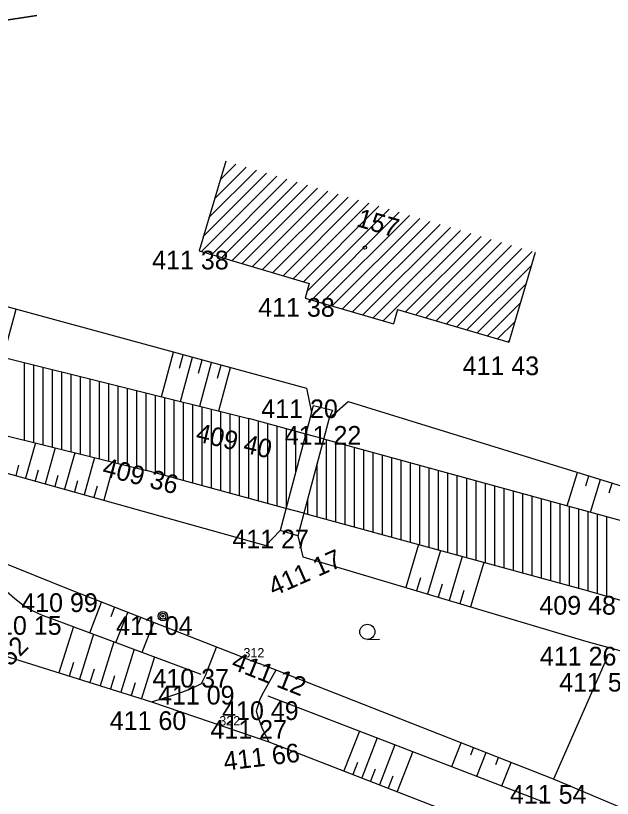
# Model space of a CAD drawing. Extents: x -559180 to -551373, y -1076947 to -1072071.
# Drawn here: x -555055.03 to -555023.13, y -1073249.95 to -1073208.09 of the extents above; entities that cross this region are included whole.
import ezdxf

# ---------------------------------------------------------------- set-up
doc = ezdxf.new("R2010")
doc.units = 0
for name, color, linetype in [('12_PLOTY', 7, 'Continuous'), ('14_BUDOVY', 7, 'Continuous'), ('17_KOMUNIKACE', 7, 'Continuous'), ('18_POLOHOPIS', 7, 'Continuous'), ('1_VODA_ZN', 7, 'Continuous'), ('20_EL_ZN', 7, 'Continuous'), ('26_SRAFY', 7, 'Continuous'), ('27_HRANA_PATA', 7, 'Continuous'), ('28_VODA', 7, 'Continuous'), ('32', 7, 'Continuous'), ('3_BODY', 7, 'Continuous'), ('45_ZN_KULTURY', 7, 'Continuous'), ('47_ZN_STAV_OBJ$', 7, 'Continuous'), ('54_C_POPISNA', 7, 'Continuous'), ('6_VYSKY', 7, 'Continuous')]:
    doc.layers.add(name, color=color, linetype=linetype)

# ---------------------------------------------------------------- blocks, each defined once
blk = doc.blocks.new('POINT_DISPLAY')
blk.add_line((0, 0), (0, 0))
blk = doc.blocks.new('SLDP')
at = {"layer": '20_EL_ZN'}
for radius in [0.25, 0.158, 0.05]:
    blk.add_circle((0, 0), radius, dxfattribs=at)
blk = doc.blocks.new('BZ')
at = {"layer": '47_ZN_STAV_OBJ$'}
blk.add_circle((0, 0), 0.0875, dxfattribs=at)
blk = doc.blocks.new('ZAHRAD')
at = {"layer": '45_ZN_KULTURY'}
blk.add_line((0, 0), (0.65, 0.003), dxfattribs=at)
blk.add_circle((0, 0.403), 0.403, dxfattribs=at)

msp = doc.modelspace()

# ---------------------------------------------------------------- linework, layer by layer
at = {"layer": '12_PLOTY'}
for p, q in [((-555061.61, -1073209.26), (-555053.898, -1073208.089)), ((-555053.898, -1073208.089), (-555061.61, -1073209.26)), ((-555052.03, -1073238.84), (-555061.25, -1073235.1)), ((-555042.96, -1073242.38), (-555052.03, -1073238.84)), ((-555042.96, -1073242.38), (-555042.01, -1073242.74)), ((-555023.39, -1073242.37), (-555026.27, -1073248.92)), ((-555026.27, -1073248.92), (-555042.01, -1073242.74)), ((-555001.79, -1073259.3), (-555026.27, -1073248.92))]:
    msp.add_line(p, q, dxfattribs=at)
at = {"layer": '14_BUDOVY'}
for p, q in [((-555043.804, -1073215.868), (-555045.23, -1073220.66)), ((-555045.23, -1073220.66), (-555039.35, -1073222.41)), ((-555027.257, -1073220.751), (-555028.66, -1073225.55)), ((-555039.35, -1073222.41), (-555039.56, -1073223.19)), ((-555039.56, -1073223.19), (-555034.84, -1073224.57)), ((-555034.617, -1073223.808), (-555034.84, -1073224.57)), ((-555034.617, -1073223.808), (-555028.66, -1073225.55))]:
    msp.add_line(p, q, dxfattribs=at)
at = {"layer": '17_KOMUNIKACE'}
for p, q in [((-555056.69, -1073241.99), (-555047.78, -1073244.78)), ((-555047.78, -1073244.78), (-555041.5, -1073246.92)), ((-555041.5, -1073246.92), (-555027.68, -1073252.29))]:
    msp.add_line(p, q, dxfattribs=at)
at = {"layer": '18_POLOHOPIS'}
for p, q in [((-555039.48, -1073228.02), (-555039.21, -1073229.31)), ((-555039.21, -1073229.31), (-555039.11, -1073228.93)), ((-555039.11, -1073228.93), (-555038.09, -1073229.18)), ((-555038.28, -1073229.61), (-555037.25, -1073228.72)), ((-555039.21, -1073229.31), (-555040.9, -1073235.63)), ((-555038.09, -1073229.18), (-555038.28, -1073229.61)), ((-555038.28, -1073229.61), (-555039.94, -1073235.91)), ((-555040.9, -1073235.63), (-555041.66, -1073236.43)), ((-555039.94, -1073235.91), (-555040.9, -1073235.63)), ((-555039.94, -1073235.91), (-555039.68, -1073237.04))]:
    msp.add_line(p, q, dxfattribs=at)
at = {"layer": '26_SRAFY'}
for p, q in [((-555055.703, -1073226.361), (-555055.002, -1073223.789)), ((-555047.238, -1073228.466), (-555046.588, -1073226.082)), ((-555046.274, -1073226.933), (-555046.08, -1073226.221)), ((-555046.216, -1073228.721), (-555045.572, -1073226.359)), ((-555045.257, -1073227.203), (-555045.064, -1073226.498)), ((-555045.194, -1073228.975), (-555044.557, -1073226.636)), ((-555044.239, -1073227.473), (-555044.049, -1073226.775)), ((-555044.172, -1073229.229), (-555043.541, -1073226.913)), ((-555053.981, -1073230.94), (-555054.51, -1073232.829)), ((-555052.925, -1073231.201), (-555053.464, -1073233.122)), ((-555051.87, -1073231.462), (-555052.417, -1073233.415)), ((-555050.814, -1073231.722), (-555051.371, -1073233.708)), ((-555049.759, -1073231.983), (-555050.325, -1073234.002)), ((-555054.876, -1073232.121), (-555055.033, -1073232.682)), ((-555053.827, -1073232.404), (-555053.987, -1073232.975)), ((-555052.778, -1073232.687), (-555052.941, -1073233.269)), ((-555025.556, -1073234.304), (-555025.002, -1073232.516)), ((-555024.548, -1073233.238), (-555024.384, -1073232.708)), ((-555051.729, -1073232.971), (-555051.894, -1073233.562)), ((-555050.68, -1073233.254), (-555050.848, -1073233.855)), ((-555024.308, -1073234.647), (-555023.766, -1073232.899)), ((-555023.309, -1073233.609), (-555023.148, -1073233.091)), ((-555033.488, -1073236.379), (-555034.173, -1073238.68)), ((-555032.325, -1073236.696), (-555033.018, -1073239.024)), ((-555031.162, -1073237.014), (-555031.863, -1073239.368)), ((-555029.999, -1073237.331), (-555030.708, -1073239.712)), ((-555033.389, -1073238.157), (-555033.596, -1073238.852)), ((-555032.231, -1073238.493), (-555032.441, -1073239.196)), ((-555031.074, -1073238.829), (-555031.286, -1073239.54)), ((-555051.075, -1073241.091), (-555050.439, -1073239.461)), ((-555049.931, -1073240.219), (-555049.741, -1073239.733)), ((-555049.67, -1073241.613), (-555049.043, -1073240.006)), ((-555048.532, -1073240.757), (-555048.345, -1073240.278)), ((-555051.949, -1073240.766), (-555052.721, -1073243.233)), ((-555048.265, -1073242.135), (-555047.647, -1073240.551)), ((-555050.864, -1073241.17), (-555051.618, -1073243.578)), ((-555049.779, -1073241.573), (-555050.515, -1073243.924)), ((-555048.694, -1073241.976), (-555049.412, -1073244.269)), ((-555047.609, -1073242.379), (-555048.309, -1073244.614)), ((-555051.941, -1073242.674), (-555052.17, -1073243.405)), ((-555050.843, -1073243.037), (-555051.067, -1073243.751)), ((-555049.745, -1073243.4), (-555049.964, -1073244.096)), ((-555048.648, -1073243.762), (-555048.861, -1073244.442)), ((-555036.653, -1073246.349), (-555037.482, -1073248.481)), ((-555035.703, -1073246.715), (-555036.533, -1073248.85)), ((-555034.753, -1073247.081), (-555035.584, -1073249.219)), ((-555031.716, -1073248.25), (-555031.217, -1073246.978)), ((-555033.803, -1073247.447), (-555034.635, -1073249.588)), ((-555030.698, -1073247.621), (-555030.549, -1073247.24)), ((-555030.377, -1073248.766), (-555029.88, -1073247.502)), ((-555029.361, -1073248.143), (-555029.212, -1073247.765)), ((-555036.759, -1073248.026), (-555037.007, -1073248.666)), ((-555029.037, -1073249.282), (-555028.544, -1073248.027)), ((-555035.809, -1073248.394), (-555036.058, -1073249.034)), ((-555034.86, -1073248.761), (-555035.109, -1073249.403))]:
    msp.add_line(p, q, dxfattribs=at)
at = {"layer": '27_HRANA_PATA'}
for p, q in [((-555037.25, -1073228.72), (-555010.89, -1073236.89)), ((-555065.799, -1073229.665), (-555041.66, -1073236.43)), ((-555039.68, -1073237.04), (-555024.5, -1073241.56)), ((-555024.5, -1073241.56), (-554994.193, -1073249.903)), ((-555041.56, -1073244.46), (-555026.86, -1073250.12))]:
    msp.add_line(p, q, dxfattribs=at)
for points in [[(-555064.84, -1073221.2), (-555064.455, -1073221.244), (-555064.025, -1073221.329), (-555039.48, -1073228.02)], [(-555056.83, -1073237.75), (-555055.078, -1073239.252), (-555054.668, -1073239.581), (-555054.18, -1073239.89)], [(-555054.18, -1073239.89), (-555053.625, -1073240.144), (-555053.121, -1073240.331), (-555045.13, -1073243.3)], [(-555045.09, -1073243.8), (-555044.948, -1073243.525), (-555044.881, -1073243.37), (-555044.301, -1073241.857)], [(-555041.116, -1073243.091), (-555041.779, -1073244.262), (-555041.941, -1073244.574), (-555042.008, -1073244.748), (-555042.074, -1073244.942), (-555042.17, -1073245.27)], [(-555047.78, -1073244.78), (-555046.894, -1073244.517), (-555046.158, -1073244.273), (-555045.831, -1073244.143), (-555045.569, -1073244.03), (-555045.09, -1073243.8)], [(-555042.17, -1073245.27), (-555042.083, -1073245.585), (-555041.952, -1073245.958), (-555041.867, -1073246.165), (-555041.785, -1073246.355), (-555041.5, -1073246.92)]]:
    msp.add_lwpolyline(points, dxfattribs=at)
at = {"layer": '28_VODA'}
for p, q in [((-555066.059, -1073223.785), (-555042.56, -1073229.63)), ((-555065.884, -1073228.001), (-555048.03, -1073232.41)), ((-555039.519, -1073230.466), (-555042.56, -1073229.63)), ((-555038.574, -1073230.726), (-555039.519, -1073230.466)), ((-555038.574, -1073230.726), (-555011.6, -1073238.14)), ((-555040.583, -1073234.443), (-555048.03, -1073232.41)), ((-555039.622, -1073234.705), (-555040.583, -1073234.443)), ((-555039.622, -1073234.705), (-555024.47, -1073238.84)), ((-555024.47, -1073238.84), (-554992.54, -1073248.04))]:
    msp.add_line(p, q, dxfattribs=at)
at = {"layer": '32'}
for p, q in [((-555044.104, -1073216.875), (-555043.258, -1073216.029)), ((-555045.002, -1073219.895), (-555041.62, -1073216.512)), ((-555044.703, -1073218.888), (-555042.166, -1073216.351)), ((-555044.403, -1073217.881), (-555042.712, -1073216.19)), ((-555045.099, -1073220.699), (-555041.074, -1073216.674)), ((-555044.554, -1073220.861), (-555040.528, -1073216.835)), ((-555044.009, -1073221.023), (-555039.982, -1073216.996)), ((-555043.465, -1073221.185), (-555039.436, -1073217.157)), ((-555042.92, -1073221.348), (-555038.89, -1073217.318)), ((-555042.375, -1073221.51), (-555038.344, -1073217.479)), ((-555041.83, -1073221.672), (-555037.798, -1073217.64)), ((-555041.285, -1073221.834), (-555037.252, -1073217.801)), ((-555040.74, -1073221.996), (-555036.706, -1073217.963)), ((-555040.195, -1073222.159), (-555036.16, -1073218.124)), ((-555039.65, -1073222.321), (-555035.614, -1073218.285)), ((-555039.467, -1073222.845), (-555035.068, -1073218.446)), ((-555039.208, -1073223.293), (-555034.522, -1073218.607)), ((-555038.661, -1073223.453), (-555033.976, -1073218.768)), ((-555038.114, -1073223.613), (-555033.43, -1073218.929)), ((-555037.567, -1073223.773), (-555032.884, -1073219.09)), ((-555037.02, -1073223.933), (-555032.338, -1073219.252)), ((-555036.472, -1073224.093), (-555031.792, -1073219.413)), ((-555035.925, -1073224.253), (-555031.246, -1073219.574)), ((-555035.378, -1073224.413), (-555030.7, -1073219.735)), ((-555034.191, -1073223.933), (-555030.154, -1073219.896)), ((-555033.644, -1073224.093), (-555029.608, -1073220.057)), ((-555033.097, -1073224.253), (-555029.062, -1073220.218)), ((-555032.55, -1073224.413), (-555028.516, -1073220.379)), ((-555032.002, -1073224.573), (-555027.97, -1073220.54)), ((-555031.455, -1073224.733), (-555027.424, -1073220.702)), ((-555030.908, -1073224.893), (-555027.46, -1073221.444)), ((-555030.361, -1073225.053), (-555027.752, -1073222.443)), ((-555029.814, -1073225.213), (-555028.044, -1073223.442)), ((-555029.267, -1073225.373), (-555028.336, -1073224.442)), ((-555028.72, -1073225.533), (-555028.628, -1073225.441)), ((-555054.559, -1073230.798), (-555054.559, -1073226.645)), ((-555054.059, -1073230.921), (-555054.059, -1073226.77)), ((-555053.559, -1073231.045), (-555053.559, -1073226.894)), ((-555053.059, -1073231.168), (-555053.059, -1073227.019)), ((-555052.559, -1073231.292), (-555052.559, -1073227.143)), ((-555052.059, -1073231.415), (-555052.059, -1073227.267)), ((-555051.559, -1073231.539), (-555051.559, -1073227.392)), ((-555051.059, -1073231.662), (-555051.059, -1073227.516)), ((-555050.559, -1073231.785), (-555050.559, -1073227.64)), ((-555050.059, -1073231.909), (-555050.059, -1073227.765)), ((-555049.559, -1073232.032), (-555049.559, -1073227.889)), ((-555049.059, -1073232.156), (-555049.059, -1073228.013)), ((-555048.559, -1073232.279), (-555048.559, -1073228.138)), ((-555048.059, -1073232.403), (-555048.059, -1073228.262)), ((-555047.559, -1073232.539), (-555047.559, -1073228.387)), ((-555047.059, -1073232.675), (-555047.059, -1073228.511)), ((-555046.559, -1073232.812), (-555046.559, -1073228.635)), ((-555046.059, -1073232.948), (-555046.059, -1073228.76)), ((-555045.559, -1073233.085), (-555045.559, -1073228.884)), ((-555045.059, -1073233.221), (-555045.059, -1073229.008)), ((-555044.559, -1073233.358), (-555044.559, -1073229.133)), ((-555044.059, -1073233.494), (-555044.059, -1073229.257)), ((-555043.559, -1073233.631), (-555043.559, -1073229.382)), ((-555043.059, -1073233.767), (-555043.059, -1073229.506)), ((-555042.559, -1073233.904), (-555042.559, -1073229.63)), ((-555042.059, -1073234.04), (-555042.059, -1073229.768)), ((-555041.559, -1073234.177), (-555041.559, -1073229.905)), ((-555041.059, -1073234.313), (-555041.059, -1073230.043)), ((-555040.559, -1073234.353), (-555040.559, -1073230.18)), ((-555040.059, -1073232.484), (-555040.059, -1073230.318)), ((-555039.559, -1073230.616), (-555039.559, -1073230.455)), ((-555038.42, -1073235.033), (-555038.42, -1073230.768)), ((-555037.92, -1073235.169), (-555037.92, -1073230.906)), ((-555037.42, -1073235.306), (-555037.42, -1073231.043)), ((-555036.92, -1073235.442), (-555036.92, -1073231.181)), ((-555036.42, -1073235.579), (-555036.42, -1073231.318)), ((-555035.92, -1073235.715), (-555035.92, -1073231.455)), ((-555035.42, -1073235.852), (-555035.42, -1073231.593)), ((-555038.92, -1073234.897), (-555038.92, -1073232.04)), ((-555034.92, -1073235.988), (-555034.92, -1073231.73)), ((-555034.42, -1073236.125), (-555034.42, -1073231.868)), ((-555033.92, -1073236.261), (-555033.92, -1073232.005)), ((-555033.42, -1073236.398), (-555033.42, -1073232.143)), ((-555032.92, -1073236.534), (-555032.92, -1073232.28)), ((-555032.42, -1073236.67), (-555032.42, -1073232.417)), ((-555031.92, -1073236.807), (-555031.92, -1073232.555)), ((-555031.42, -1073236.943), (-555031.42, -1073232.692)), ((-555030.92, -1073237.08), (-555030.92, -1073232.83)), ((-555030.42, -1073237.216), (-555030.42, -1073232.967)), ((-555029.92, -1073237.353), (-555029.92, -1073233.105)), ((-555029.42, -1073237.489), (-555029.42, -1073233.242)), ((-555028.92, -1073237.626), (-555028.92, -1073233.379)), ((-555028.42, -1073237.762), (-555028.42, -1073233.517)), ((-555027.92, -1073237.898), (-555027.92, -1073233.654)), ((-555039.42, -1073234.76), (-555039.42, -1073233.938)), ((-555027.42, -1073238.035), (-555027.42, -1073233.792)), ((-555026.92, -1073238.171), (-555026.92, -1073233.929)), ((-555026.42, -1073238.308), (-555026.42, -1073234.067)), ((-555025.92, -1073238.444), (-555025.92, -1073234.204)), ((-555025.42, -1073238.581), (-555025.42, -1073234.341)), ((-555024.92, -1073238.717), (-555024.92, -1073234.479)), ((-555024.42, -1073238.854), (-555024.42, -1073234.616)), ((-555023.92, -1073238.998), (-555023.92, -1073234.754)), ((-555023.42, -1073239.143), (-555023.42, -1073234.891))]:
    msp.add_line(p, q, dxfattribs=at)

# ---------------------------------------------------------------- block references
at = {"layer": '1_VODA_ZN'}
for p in [(-555045.24, -1073220.61), (-555045.23, -1073220.66), (-555039.35, -1073222.41), (-555039.56, -1073223.19), (-555034.84, -1073224.57), (-555028.66, -1073225.55), (-555039.48, -1073228.02), (-555039.11, -1073228.93), (-555037.25, -1073228.72), (-555039.21, -1073229.31), (-555038.09, -1073229.18), (-555042.56, -1073229.63), (-555038.28, -1073229.61), (-555048.03, -1073232.41), (-555040.9, -1073235.63), (-555039.94, -1073235.91), (-555041.66, -1073236.43), (-555039.68, -1073237.04), (-555052.03, -1073238.84), (-555024.47, -1073238.84), (-555054.18, -1073239.89), (-555047.16, -1073240.21), (-555024.5, -1073241.56), (-555044.31, -1073241.88), (-555043.04, -1073242.41), (-555042.96, -1073242.38), (-555023.39, -1073242.37), (-555042.01, -1073242.74), (-555045.13, -1073243.3), (-555041.12, -1073243.1), (-555045.09, -1073243.8), (-555041.56, -1073244.46), (-555047.78, -1073244.78), (-555042.17, -1073245.27), (-555044.33, -1073246.05), (-555041.5, -1073246.92), (-555026.27, -1073248.92)]:
    msp.add_blockref('POINT_DISPLAY', p, dxfattribs=at)
at = {"layer": '20_EL_ZN'}
msp.add_blockref('SLDP', (-555047.16, -1073240.21), dxfattribs=at)
at = {"layer": '32'}
msp.add_blockref('POINT_DISPLAY', (-555043.804, -1073215.868), dxfattribs=at)
at = {"layer": '45_ZN_KULTURY'}
msp.add_blockref('ZAHRAD', (-555036.231, -1073241.446), dxfattribs=at)
at = {"layer": '47_ZN_STAV_OBJ$'}
msp.add_blockref('BZ', (-555036.361, -1073220.491), dxfattribs=at)

# ---------------------------------------------------------------- texts
at = {"layer": '3_BODY'}
for s, p in [(' 312', (-555043.04, -1073242.41)), (' 322', (-555044.33, -1073246.05))]:
    msp.add_text(s, height=0.5, dxfattribs=at).set_placement(p)
at = {"layer": '54_C_POPISNA'}
msp.add_text('157', height=1, rotation=343.7025, dxfattribs=at).set_placement((-555036.863, -1073219.34))
at = {"layer": '6_VYSKY'}
for s, p in [('411 38', (-555047.735, -1073221.66)), ('411 38', (-555042.065, -1073224.19)), ('411 43', (-555031.137, -1073227.315)), ('411 20', (-555041.9, -1073229.615)), ('411 22', (-555040.643, -1073231.035)), ('411 27', (-555043.447, -1073236.579)), ('410 99', (-555054.734, -1073239.981)), ('409 48', (-555027.032, -1073240.124)), ('410 15', (-555056.668, -1073241.201)), ('411 04', (-555049.665, -1073241.21)), ('411 26', (-555027.005, -1073242.844)), ('410 37', (-555047.718, -1073244.023)), ('411 54', (-555025.973, -1073244.237)), ('411 09', (-555047.422, -1073244.929)), ('410 49', (-555043.994, -1073245.758)), ('411 60', (-555050.002, -1073246.29)), ('411 27', (-555044.618, -1073246.763)), ('411 54', (-555028.605, -1073250.232))]:
    msp.add_text(s, height=1, dxfattribs=at).set_placement(p)
for s, rotation, p in [('409 40', 346.7283, (-555045.454, -1073230.842)), ('409 36', 345.6435, (-555050.453, -1073232.678)), ('411 17', 23.8288, (-555041.242, -1073239.157)), ('411 52', 45.0673, (-555057.171, -1073244.778)), ('411 12', 338.4168, (-555043.566, -1073242.999)), ('411 66', 6.8428, (-555043.86, -1073248.471))]:
    msp.add_text(s, height=1, rotation=rotation, dxfattribs=at).set_placement(p)

doc.saveas('drawing.dxf')
